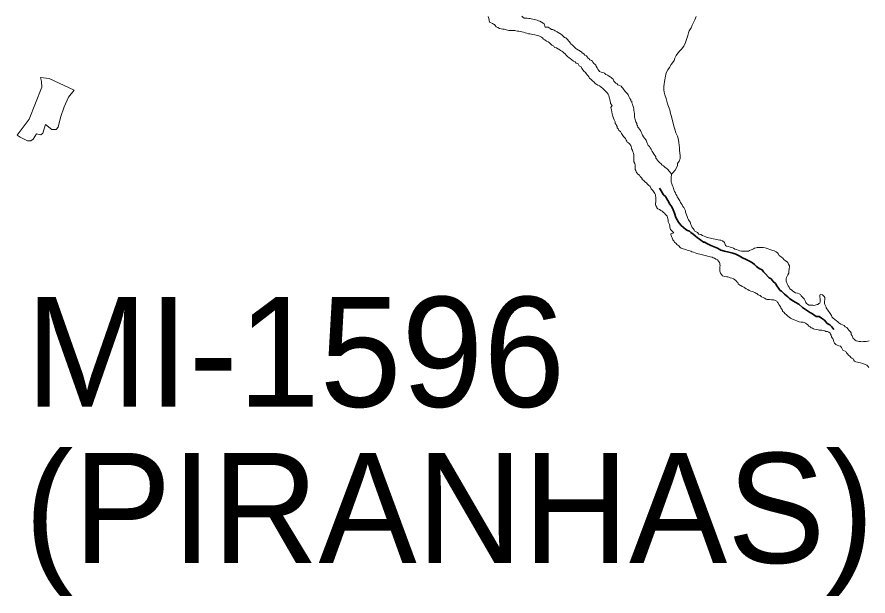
# Model space of a CAD drawing. Extents: x 553962 to 842807, y 8883888 to 9032388.
# Drawn here: x 590130 to 593998, y 8904182 to 8906814 of the extents above; entities that cross this region are included whole.
import ezdxf

# ---------------------------------------------------------------- set-up
doc = ezdxf.new("R2010")
doc.units = 0
doc.header["$LTSCALE"] = 160
doc.linetypes.add('LONG_DASH_SHORT_DASH', pattern=[9.9, 6, -1.2, 1.5, -1.2])
doc.layers.add('6', color=7, linetype='Continuous', lineweight=13)

msp = doc.modelspace()

# ---------------------------------------------------------------- linework, layer by layer
at = {"layer": '6'}
for points in [[(592797.4, 8906484.2), (592793, 8906488.8), (592786, 8906494.3), (592778, 8906500.4), (592770.1, 8906503.9), (592765.6, 8906507.5), (592758.6, 8906511.5), (592754.2, 8906517.5), (592746.7, 8906523.6), (592740.7, 8906529.2), (592732.8, 8906535.7), (592728.8, 8906541.8), (592725.4, 8906547.8), (592721.4, 8906551.8), (592717.5, 8906557.8), (592713.5, 8906562.4), (592707, 8906567.9), (592704.1, 8906571.9), (592698.1, 8906579.5), (592694.2, 8906587), (592685.7, 8906592.6), (592680.8, 8906601.2), (592672.3, 8906604.7), (592666.8, 8906610.8), (592659.3, 8906613.8), (592651.9, 8906619.4), (592644.4, 8906625.4), (592640, 8906629), (592633, 8906635), (592626, 8906641.1), (592621.6, 8906647.1), (592615.1, 8906651.2), (592611.1, 8906655.2), (592606.7, 8906658.2), (592600.2, 8906661.8), (592593.2, 8906667.8), (592588.7, 8906669.3), (592581.8, 8906673.4), (592573.8, 8906675.5), (592569.8, 8906681), (592561.8, 8906685.6), (592557.4, 8906690.6), (592548.4, 8906698.2), (592544, 8906701.2), (592537, 8906704.2), (592529.5, 8906709.8), (592523.1, 8906713.8), (592519.1, 8906719.9), (592514.6, 8906721.9), (592507.6, 8906725.5), (592501.7, 8906728), (592495.2, 8906729.6), (592490.7, 8906731.1), (592483.2, 8906732.6), (592475.2, 8906735.2), (592468.7, 8906736.2), (592461.2, 8906737.3), (592454.7, 8906737.8), (592447.2, 8906739.9), (592440.2, 8906742.4), (592432.2, 8906745), (592425.3, 8906746.5), (592417.8, 8906747.6), (592411.8, 8906749.1), (592405.3, 8906750.2), (592397.3, 8906751.7), (592392.8, 8906752.3), (592388.3, 8906752.3), (592379.3, 8906752.8), (592374.8, 8906753.4), (592370.3, 8906753.4), (592366.3, 8906753.4), (592359.3, 8906754.5), (592353.3, 8906756), (592345.3, 8906758.6), (592337.8, 8906759.1), (592330.3, 8906760.2), (592322.8, 8906762.2), (592315.8, 8906765.8), (592308.4, 8906769.8), (592304.4, 8906775.4), (592301, 8906779.4), (592296, 8906781.4), (592291.5, 8906784), (592277.5, 8906791.1), (592275.2, 8906806.6), (592273.2, 8906812.1), (592271.2, 8906816.7)], [(592424.8, 8906817.1), (592429.3, 8906813.6), (592436.2, 8906809.1), (592441.7, 8906809), (592449.2, 8906808.5), (592456.2, 8906807.9), (592462.7, 8906806.9), (592467.2, 8906805.3), (592475.2, 8906803.8), (592481.2, 8906802.2), (592489.2, 8906801.2), (592494.2, 8906799.7), (592501.2, 8906797.1), (592507.2, 8906794.6), (592514.6, 8906790.5), (592522.1, 8906786.5), (592526.6, 8906782.9), (592531, 8906768.4), (592545, 8906768.3), (592549.5, 8906765.2), (592553.9, 8906761.2), (592560.4, 8906757.7), (592566.4, 8906756.6)], [(593217.1, 8906816.9), (593211.1, 8906801.4), (593198.4, 8906776.4), (593194.4, 8906764.4), (593185.8, 8906750.5), (593182.2, 8906741.5), (593178.7, 8906730), (593175.6, 8906720.5), (593172.1, 8906707.5), (593168, 8906698), (593160.9, 8906681.6), (593149.9, 8906667.6), (593142.8, 8906660.1), (593133.8, 8906649.7), (593126.7, 8906639.2), (593120.2, 8906627.2), (593116.6, 8906616.2), (593109, 8906605.8), (593103, 8906597.8), (593095.4, 8906584.8), (593087.9, 8906574.3), (593081.3, 8906560.3), (593077.2, 8906545.3), (593073.1, 8906520.3), (593071.5, 8906508.3), (593071, 8906498.3), (593070.9, 8906482.8), (593071.4, 8906472.8), (593074.8, 8906459.8), (593080.2, 8906444.2), (593087.1, 8906419.7), (593091.6, 8906407.1), (593098, 8906391.6), (593100.4, 8906375.6), (593104.4, 8906361.5), (593108.3, 8906348.5), (593112.7, 8906331), (593115.7, 8906317.4), (593120.1, 8906303.4), (593125, 8906287.3), (593132.5, 8906271.8), (593134.9, 8906261.8), (593138.3, 8906245.7), (593140.3, 8906229.7), (593141.2, 8906220.2), (593142.2, 8906208.2), (593143.6, 8906194.2), (593144.6, 8906184.6), (593144, 8906171.1), (593139.4, 8906158.7), (593132.9, 8906148.2), (593131.8, 8906138.2), (593128.3, 8906127.7), (593121.2, 8906117.7), (593109.6, 8906103.7), (593105.4, 8906100)], [(593217.1, 8906816.9), (593211.1, 8906801.4), (593198.4, 8906776.4), (593194.4, 8906764.4), (593185.8, 8906750.5), (593182.2, 8906741.5), (593178.7, 8906730), (593175.6, 8906720.5), (593172.1, 8906707.5), (593168, 8906698), (593160.9, 8906681.6), (593149.9, 8906667.6), (593142.8, 8906660.1), (593133.8, 8906649.7), (593126.7, 8906639.2), (593120.2, 8906627.2), (593116.6, 8906616.2), (593109, 8906605.8), (593103, 8906597.8), (593095.4, 8906584.8), (593087.9, 8906574.3), (593081.3, 8906560.3), (593077.2, 8906545.3), (593073.1, 8906520.3), (593071.5, 8906508.3), (593071, 8906498.3), (593070.9, 8906482.8), (593071.4, 8906472.8), (593074.8, 8906459.8), (593080.2, 8906444.2), (593087.1, 8906419.7), (593091.6, 8906407.1), (593098, 8906391.6), (593100.4, 8906375.6), (593104.4, 8906361.5), (593108.3, 8906348.5), (593112.7, 8906331), (593115.7, 8906317.4), (593120.1, 8906303.4), (593125, 8906287.3), (593132.5, 8906271.8), (593134.9, 8906261.8), (593138.3, 8906245.7), (593140.3, 8906229.7), (593141.2, 8906220.2), (593142.2, 8906208.2), (593143.6, 8906194.2), (593144.6, 8906184.6), (593144, 8906171.1), (593139.4, 8906158.7), (593132.9, 8906148.2), (593131.8, 8906138.2), (593128.3, 8906127.7), (593121.2, 8906117.7), (593109.6, 8906103.7), (593105.4, 8906100)], [(592566.4, 8906756.6), (592571.4, 8906754.1), (592576.9, 8906751), (592584.8, 8906747), (592591.8, 8906742.4), (592596.8, 8906740.4), (592601.8, 8906735.9), (592606.2, 8906732.3), (592613.2, 8906726.3), (592619.2, 8906720.7), (592624.1, 8906719.2), (592630.1, 8906714.1), (592634.1, 8906710.1), (592637, 8906705.6), (592641, 8906701.1), (592645, 8906697), (592648.9, 8906691), (592653.4, 8906687.9), (592659.9, 8906681.9), (592663.3, 8906677.9), (592670.8, 8906671.3), (592674.8, 8906667.3), (592681.7, 8906663.7), (592686.7, 8906661.2), (592691.7, 8906657.7), (592696.2, 8906655.6), (592699.2, 8906651.1), (592706.1, 8906646.5), (592710.6, 8906640.5), (592718.1, 8906637.4), (592722.5, 8906633.4), (592727, 8906627.4), (592730.5, 8906623.3), (592733.9, 8906619.3), (592740.9, 8906615.8), (592745.9, 8906612.7), (592748.3, 8906608.7), (592752.8, 8906603.2), (592756.8, 8906599.1), (592761.2, 8906594.6), (592763.2, 8906590.1), (592767.2, 8906583.6), (592770.1, 8906577), (592774.6, 8906570.5), (592778.5, 8906566.4), (592785.5, 8906562.9), (592792.5, 8906562.3), (592800, 8906558.8), (592806.5, 8906552.8), (592813.9, 8906549.7), (592818.4, 8906547.2), (592825.9, 8906542.6), (592830.3, 8906538.6), (592834.8, 8906534), (592839.3, 8906531), (592841.8, 8906526.5), (592843.7, 8906522.5), (592847.7, 8906518.4), (592852.7, 8906513.4), (592858.7, 8906510.3), (592861.6, 8906506.3), (592868.6, 8906502.3), (592875.6, 8906499.2), (592880, 8906494.7), (592883.5, 8906490.7), (592887.5, 8906486.1), (592891.4, 8906480.1), (592894.4, 8906475.6), (592900.4, 8906469.5), (592904.8, 8906465), (592908.3, 8906460.9), (592911.7, 8906451.9), (592915.2, 8906443.9), (592919.6, 8906437.3), (592920.6, 8906433.3), (592924.6, 8906429.3), (592924.5, 8906423.3), (592928.5, 8906417.8), (592929.9, 8906411.7), (592930.9, 8906407.7), (592931.9, 8906402.2), (592933.3, 8906396.7), (592934.3, 8906388.7), (592935.2, 8906382.7), (592936.2, 8906373.6), (592937.1, 8906366.6), (592937.5, 8906359.1), (592938.5, 8906354.6), (592939.5, 8906348.6), (592941.9, 8906342.1), (592943.4, 8906337.5), (592946.8, 8906330.5), (592947.8, 8906324), (592951.2, 8906320), (592951.7, 8906313.9), (592955.7, 8906309.9), (592959.1, 8906303.4), (592963.6, 8906297.3), (592967, 8906289.8), (592970.5, 8906283.8), (592973.4, 8906276.8)], [(593090.1, 8905891.9), (593088.6, 8905896), (593087.1, 8905902), (593084.7, 8905908), (593078.2, 8905915.6), (593073.8, 8905921.6), (593069.3, 8905925.6), (593062.8, 8905931.2), (593056.9, 8905934.7), (593049.9, 8905938.3), (593043.4, 8905941.8), (593038.9, 8905945.9), (593038, 8905949.9), (593034, 8905955.4), (593033.1, 8905962.4), (593033.1, 8905966.4), (593033.2, 8905974.4), (593033.2, 8905982.9), (593033.3, 8905990.5), (593033.3, 8905996), (593032.8, 8906000), (593031.9, 8906006), (593029.9, 8906012), (593027, 8906016), (593023, 8906021.1), (593020, 8906025.6), (593012.6, 8906032.7), (593007.7, 8906042.7), (593000.7, 8906048.8), (592994.2, 8906054.8), (592990.8, 8906060.8), (592983.8, 8906064.9), (592978.9, 8906070.9), (592972.4, 8906075), (592971.4, 8906080.5), (592966.5, 8906084), (592963, 8906088.6), (592959, 8906094.6), (592952.6, 8906100.1), (592948.1, 8906105.7), (592944.1, 8906109.7), (592942.7, 8906116.2), (592940.7, 8906120.8), (592939.3, 8906127.3), (592939.3, 8906133.3), (592939.3, 8906137.3), (592939.4, 8906142.3), (592937.9, 8906148.3), (592934, 8906154.8), (592934, 8906158.8), (592934, 8906162.9), (592934.2, 8906176.9), (592933.2, 8906186.9), (592931.8, 8906194.4), (592928.8, 8906200.9), (592927.9, 8906208), (592925.4, 8906212), (592923.5, 8906219), (592922, 8906225.5), (592919.6, 8906230.1), (592915.1, 8906236.1), (592909.1, 8906242.1), (592903.7, 8906245.2), (592902.2, 8906249.2), (592899.7, 8906253.7), (592897.2, 8906257.7), (592895.8, 8906261.8), (592886.8, 8906270.8), (592877.4, 8906284.4), (592873, 8906292.9), (592866, 8906298.5), (592862.1, 8906306), (592858.6, 8906310.6), (592858.2, 8906316.1), (592854.7, 8906320.1), (592853.7, 8906325.6), (592849.8, 8906329.7), (592849.3, 8906336.7), (592847.9, 8906340.7), (592844.4, 8906347.2), (592841, 8906354.2), (592840, 8906359.2), (592837.1, 8906367.8), (592835.6, 8906373.3), (592834.2, 8906383.3), (592832.7, 8906391.3), (592831.3, 8906396.4), (592828.8, 8906402.4), (592834.9, 8906411.4), (592828.5, 8906420.4), (592827.5, 8906427.4), (592826.5, 8906431.4), (592824.1, 8906438.5), (592822.6, 8906445.5), (592821.2, 8906450), (592819.7, 8906457), (592816.8, 8906463.1), (592812.8, 8906469.1), (592808.3, 8906473.1), (592801.4, 8906479.2), (592797.4, 8906484.2)], [(592973.4, 8906276.8), (592977.4, 8906269.7), (592981.8, 8906263.7), (592989.3, 8906254.1), (592994.2, 8906241.1), (592998.1, 8906234.5), (592998.6, 8906230.5), (593004.6, 8906226), (593008, 8906219.9), (593012, 8906212.9), (593016.4, 8906206.4), (593017.9, 8906201.9), (593022.3, 8906195.8), (593026.8, 8906189.3), (593030.2, 8906183.2), (593033.7, 8906178.7), (593034.2, 8906172.7), (593037.6, 8906168.7), (593041.6, 8906163.2), (593045.6, 8906157.1), (593052.5, 8906151.1), (593057, 8906147.5), (593062.9, 8906141), (593068.9, 8906136.9), (593074.9, 8906130.9), (593081.3, 8906127.3), (593085.8, 8906123.3), (593089.3, 8906119.3), (593093.2, 8906115.2), (593096.7, 8906111.2), (593105.6, 8906099.6), (593103.5, 8906082.6), (593103.5, 8906078.6), (593103.4, 8906072.1), (593103.9, 8906068.1), (593103.9, 8906063.6), (593104.8, 8906059.6), (593106.3, 8906055.1), (593108.3, 8906050.6), (593111.2, 8906044), (593112.7, 8906040), (593114.6, 8906034), (593116.1, 8906030), (593117.6, 8906023.9), (593118, 8906019.9), (593123, 8906013.9), (593125.5, 8906007.9), (593129.4, 8906001.8), (593131.4, 8905995.8), (593135.8, 8905989.8), (593139.3, 8905982.8), (593142.7, 8905978.7), (593146.2, 8905971.2), (593149.6, 8905966.7), (593153.1, 8905960.6), (593157, 8905952.6), (593161, 8905947.6), (593165.4, 8905939), (593168.4, 8905933), (593169.3, 8905927), (593172.3, 8905919.4), (593172.8, 8905913.9), (593176.7, 8905906.4), (593180.1, 8905897.9), (593183.1, 8905892.3), (593189.5, 8905881.3), (593192.9, 8905870.2), (593196.4, 8905864.2), (593199.8, 8905857.7), (593203.3, 8905852.1), (593207.8, 8905846.6), (593210.7, 8905840.6), (593217.7, 8905837), (593223.7, 8905834), (593230.1, 8905827.4), (593238.6, 8905824.9), (593246.1, 8905820.3), (593253.1, 8905817.3), (593260.5, 8905815.2), (593267.5, 8905812.2), (593275, 8905809.6), (593283, 8905808.1), (593287.5, 8905806.5), (593295, 8905805), (593303, 8905803.4), (593310.5, 8905802.4), (593317.5, 8905801.3), (593325, 8905799.8), (593330, 8905799.7), (593337.4, 8905796.7), (593345.4, 8905788.6), (593350.8, 8905775.6), (593355.3, 8905772.5), (593364.2, 8905771), (593371.7, 8905767.4), (593379.2, 8905765.3), (593386.7, 8905762.3), (593393.7, 8905758.8), (593401.2, 8905756.7), (593408.7, 8905754.6), (593416.1, 8905750.6)], [(593597.3, 8905501), (593592.8, 8905506.6), (593591.9, 8905512.6), (593587.4, 8905516.1), (593583.5, 8905521.7), (593577, 8905524.7), (593570.5, 8905527.8), (593564.5, 8905528.8), (593559, 8905528.8), (593551, 8905528.9), (593546.5, 8905528.9), (593540.5, 8905529), (593535.5, 8905531.5), (593527.5, 8905535.1), (593521.1, 8905538.1), (593514.1, 8905541.7), (593508.1, 8905547.2), (593499.6, 8905550.8), (593493.2, 8905556.8), (593488.2, 8905558.8), (593483.7, 8905561.4), (593476.7, 8905563.9), (593472.2, 8905566), (593465.2, 8905568), (593458.3, 8905570.6), (593451.8, 8905574.6), (593444.8, 8905578.7), (593438.3, 8905582.2), (593433.9, 8905585.7), (593426.9, 8905588.8), (593419.9, 8905593.8), (593415.4, 8905595.4), (593408.5, 8905600.9), (593406.5, 8905607.4), (593401.5, 8905610), (593397.1, 8905616), (593391.1, 8905620.6), (593386.6, 8905623.1), (593378.7, 8905626.7), (593371.7, 8905628.7), (593365.2, 8905630.8), (593360.7, 8905632.3), (593356.2, 8905632.8), (593348.2, 8905634.9), (593336.2, 8905637), (593328.3, 8905650), (593325.8, 8905654.1), (593325.4, 8905658.1), (593325.4, 8905665.1), (593325.5, 8905670.6), (593325.5, 8905677.6), (593325.6, 8905684.6), (593325.1, 8905688.6), (593324.7, 8905694.1), (593323.7, 8905698.1), (593319.2, 8905704.2), (593314.8, 8905710.7), (593307.3, 8905713.3), (593300.3, 8905717.8), (593294.3, 8905718.3), (593289.3, 8905721.4), (593280.8, 8905722.9), (593275.9, 8905725.5), (593268.9, 8905727), (593259.9, 8905729.1), (593252.4, 8905730.6), (593245.4, 8905732.2), (593240.9, 8905733.7), (593233.9, 8905735.3), (593226.9, 8905737.8), (593220, 8905739.4), (593213, 8905741.9), (593205, 8905744.5), (593197.5, 8905746), (593192.5, 8905749.1), (593183, 8905752.6), (593176.5, 8905753.7), (593169.6, 8905756.2), (593158.6, 8905759.8), (593149.6, 8905762.9), (593145.1, 8905766.4), (593137.7, 8905773), (593129.7, 8905779.5), (593125.7, 8905783.6), (593119.3, 8905790.6), (593115.8, 8905796.1), (593111.9, 8905800.7), (593110.4, 8905804.7), (593107.9, 8905809.7), (593105, 8905816.2), (593103, 8905820.3), (593102.1, 8905824.8), (593101.6, 8905828.8), (593116.1, 8905833.2), (593101.2, 8905848.3), (593097.8, 8905858.8), (593096.8, 8905863.4), (593095.4, 8905869.9), (593093.9, 8905873.9), (593090, 8905883.4), (593090.1, 8905891.9)], [(593416.1, 8905750.6), (593423.1, 8905749), (593427.1, 8905749), (593431.1, 8905749), (593438.1, 8905749.4), (593444.1, 8905749.4), (593451.6, 8905749.3), (593455.6, 8905749.3), (593459.7, 8905752.3), (593467.2, 8905754.8), (593471.2, 8905756.2), (593477.2, 8905760.2), (593482.2, 8905763.7), (593489.3, 8905765.1), (593494.3, 8905766.1), (593502.3, 8905766), (593509.3, 8905766), (593517.3, 8905765.9), (593522.3, 8905765.4), (593530.3, 8905764.3), (593535.8, 8905762.8), (593545.2, 8905759.8), (593552.7, 8905757.2), (593557.2, 8905755.7), (593565.7, 8905752.1), (593572.2, 8905751.1), (593580.2, 8905746.5), (593587.1, 8905742.4), (593592.1, 8905736.4), (593595, 8905730.4), (593599.5, 8905726.8), (593604, 8905723.8), (593610.5, 8905717.3), (593616.4, 8905711.2), (593622.9, 8905705.2), (593630.3, 8905701.1), (593633.8, 8905697.1), (593637.3, 8905690.5), (593640.7, 8905682.5), (593640.7, 8905676.5), (593640.1, 8905670.5), (593639.6, 8905664), (593639, 8905659.5), (593638, 8905654), (593638, 8905649.5), (593633.9, 8905642.5), (593631.3, 8905636), (593627.8, 8905629.5), (593625.7, 8905623), (593625.7, 8905617), (593625.7, 8905613), (593627.1, 8905609), (593631.6, 8905602.5), (593633.1, 8905598.4), (593635, 8905591.4), (593639.5, 8905585.4), (593643.4, 8905578.8), (593650.9, 8905572.8), (593655.3, 8905569.2), (593661.8, 8905565.2), (593669.3, 8905560.2), (593677.3, 8905559.1), (593685.2, 8905555), (593691.2, 8905552), (593694.7, 8905546.5), (593699.2, 8905542.4), (593702.6, 8905538.4), (593707.6, 8905532.4), (593711.5, 8905526.3), (593713.5, 8905520.8), (593716, 8905516.3), (593719.4, 8905511.2), (593723.9, 8905507.7), (593728.9, 8905503.7), (593733.4, 8905503.1), (593737.9, 8905503.1), (593742.9, 8905503.1), (593746.9, 8905503.1), (593751.4, 8905503), (593757.9, 8905503.5), (593762.9, 8905504.9), (593766.9, 8905506.4), (593770.9, 8905507.4), (593775.5, 8905510.9), (593780, 8905512.3), (593781, 8905519.3), (593781.1, 8905523.4), (593781.1, 8905527.4), (593780.6, 8905531.4), (593780.6, 8905535.4), (593778.7, 8905539.4), (593778.7, 8905543.9), (593778.7, 8905547.9), (593780.3, 8905552.9), (593791.8, 8905550.3), (593799.7, 8905543.3), (593801.7, 8905539.2), (593801.6, 8905532.7), (593801.6, 8905528.2), (593800.6, 8905521.7), (593800.5, 8905515.7)], [(593800.5, 8905515.7), (593801, 8905510.7), (593802.4, 8905506.7), (593804.4, 8905500.7), (593807.8, 8905495.1), (593808.8, 8905491.1), (593811.8, 8905487.1), (593815.2, 8905481.6), (593818.7, 8905477), (593823.7, 8905471), (593826.1, 8905466.5), (593829.1, 8905460.9), (593831.6, 8905456.9), (593834, 8905450.9), (593840, 8905444.9), (593847.4, 8905439.3), (593854.4, 8905433.2), (593858.9, 8905429.7), (593865.8, 8905423.2), (593870.3, 8905420.6), (593874.8, 8905417.1), (593882.3, 8905414), (593890.2, 8905411), (593895.2, 8905404.9), (593902.2, 8905401.9), (593906.6, 8905395.8), (593911.6, 8905389.8), (593919.1, 8905383.2), (593921, 8905377.7), (593921.5, 8905370.2), (593926.4, 8905363.7), (593929.8, 8905356.6), (593931.3, 8905352.6), (593935.3, 8905348.6), (593939.3, 8905344.6), (593945.2, 8905341.5), (593951.7, 8905339.5), (593956.2, 8905337.9), (593966.2, 8905337.9), (593973.7, 8905337.8), (593978.2, 8905338.3), (593985.2, 8905338.8), (593990.2, 8905339.2), (593996.8, 8905340.2), (594003.3, 8905341.6)], [(594001.3, 8905221), (593997.4, 8905226), (593992.9, 8905230.6), (593985.5, 8905234.6), (593975, 8905238.7), (593964, 8905242.2), (593955, 8905243.8), (593950.5, 8905244.8), (593943, 8905246.9), (593936.5, 8905249.4), (593932.6, 8905255.5), (593930.6, 8905260), (593925.1, 8905263), (593920.7, 8905266.6), (593916.7, 8905270.6), (593909.7, 8905276.2), (593904.8, 8905282.2), (593900.8, 8905287.2), (593897.3, 8905292.8), (593883.4, 8905298.9), (593877.5, 8905311.4), (593873, 8905317.5), (593865.5, 8905318.5), (593858.6, 8905322.6), (593852.1, 8905325.1), (593846.1, 8905331.7), (593843.7, 8905337.2), (593841.7, 8905343.2), (593839.2, 8905349.2), (593835.8, 8905355.8), (593832.3, 8905359.8), (593831.4, 8905367.3), (593827.9, 8905371.8), (593826.5, 8905376.8), (593819.5, 8905380.4), (593814.5, 8905383.4), (593807, 8905384.5), (593802.5, 8905387), (593795, 8905388.1), (593788.5, 8905389.6), (593784.5, 8905389.7), (593776.5, 8905390.7), (593771, 8905391.2), (593763.1, 8905392.8), (593755.6, 8905395.3), (593751.1, 8905396.9), (593746.6, 8905399.4), (593740.1, 8905401), (593736.1, 8905405.5), (593729.2, 8905409), (593725.2, 8905415.1), (593718.2, 8905419.1), (593713.8, 8905422.2), (593707.8, 8905424.7), (593703.3, 8905426.2), (593693.8, 8905426.8), (593685.8, 8905428.3), (593675.3, 8905432.9), (593667.8, 8905435), (593658.3, 8905438.1), (593652.4, 8905441.6), (593645.9, 8905444.6), (593639.4, 8905448.7), (593632, 8905454.8), (593628, 8905459.3), (593620.5, 8905465.8), (593616.6, 8905469.9), (593610.1, 8905475.9), (593609.2, 8905481.4), (593605.2, 8905487.5), (593601.7, 8905491.5), (593600.8, 8905497), (593597.3, 8905501)]]:
    msp.add_lwpolyline(points, dxfattribs=at)
msp.add_lwpolyline([(590236.5, 8906538.7), (590242.1, 8906521.4), (590242.6, 8906494.5), (590186.2, 8906349.8), (590130.4, 8906276.2), (590144.6, 8906267), (590178.1, 8906251.3), (590193.3, 8906251.3), (590203.5, 8906257.9), (590218.2, 8906282.8), (590239, 8906278.7), (590248.2, 8906285.8), (590259.8, 8906325.9), (590288.8, 8906303.1), (590308.1, 8906303.1), (590316.7, 8906313.2), (590327.4, 8906356.4), (590344.1, 8906406.2), (590365, 8906449.3), (590390.8, 8906481.8), (590276.1, 8906534.1)], close=True, dxfattribs=at)
at = {"layer": '6', "linetype": 'LONG_DASH_SHORT_DASH', "lineweight": 35}
for points in [[(593256.3, 8905790.4), (593250.3, 8905791), (593244.3, 8905795.5), (593238.8, 8905799), (593232.9, 8905804.1), (593223.4, 8905810.1), (593213, 8905818.7), (593203.5, 8905826.3), (593193.1, 8905833.8), (593187.6, 8905840.3), (593178.6, 8905843.9), (593170.7, 8905848.4), (593160.2, 8905856.5), (593148.8, 8905866.6), (593136.9, 8905881.2), (593125, 8905902.7), (593119.2, 8905922.3), (593112.3, 8905937.3), (593106.8, 8905950.4), (593097.9, 8905962.9), (593089.1, 8905979.5), (593078.2, 8905998.6), (593068.2, 8906005.6), (593052.9, 8906031.8), (593050.1, 8906036.3)], [(593843, 8905393.6), (593834.2, 8905405.5), (593824.8, 8905415.1), (593812.3, 8905421.2), (593800.4, 8905435.2), (593787.5, 8905444.8), (593776, 8905451.9), (593762, 8905452.4), (593741.6, 8905467.1), (593736.6, 8905469.6), (593709.2, 8905486.8), (593700.8, 8905493.8), (593683.4, 8905507.9), (593666.5, 8905517.5), (593652, 8905526.1), (593641.1, 8905534.2), (593634.1, 8905541.2), (593626.7, 8905547.8), (593618.7, 8905553.3), (593612.7, 8905559.3), (593605.3, 8905567.9), (593598.3, 8905569.9), (593594.8, 8905575.9), (593583.5, 8905592), (593577.5, 8905602.1), (593567.6, 8905611.6), (593558.2, 8905623.7), (593549.7, 8905627.7), (593528.3, 8905650.4), (593523.9, 8905655.9), (593517.4, 8905663.9), (593504, 8905670.5), (593492, 8905679.6), (593482.1, 8905688.2), (593472.7, 8905696.7), (593459.7, 8905703.3), (593445.2, 8905711.4), (593427.8, 8905719), (593412.4, 8905727.6), (593397.9, 8905735.1), (593383.4, 8905739.7), (593365, 8905744.3), (593345.5, 8905748.9), (593329.5, 8905754.5), (593314.6, 8905762.6), (593299.1, 8905769.2), (593283.7, 8905775.8), (593268.7, 8905782.9), (593262.8, 8905785.9), (593256.3, 8905790.4)]]:
    msp.add_lwpolyline(points, dxfattribs=at)

# ---------------------------------------------------------------- texts
at = {"layer": '6'}
for s, p in [('MI-1596', (590169, 8905041.6)), ('(PIRANHAS)', (590163.7, 8904332))]:
    msp.add_text(s, height=500, dxfattribs=at).set_placement(p)

doc.saveas('drawing.dxf')
